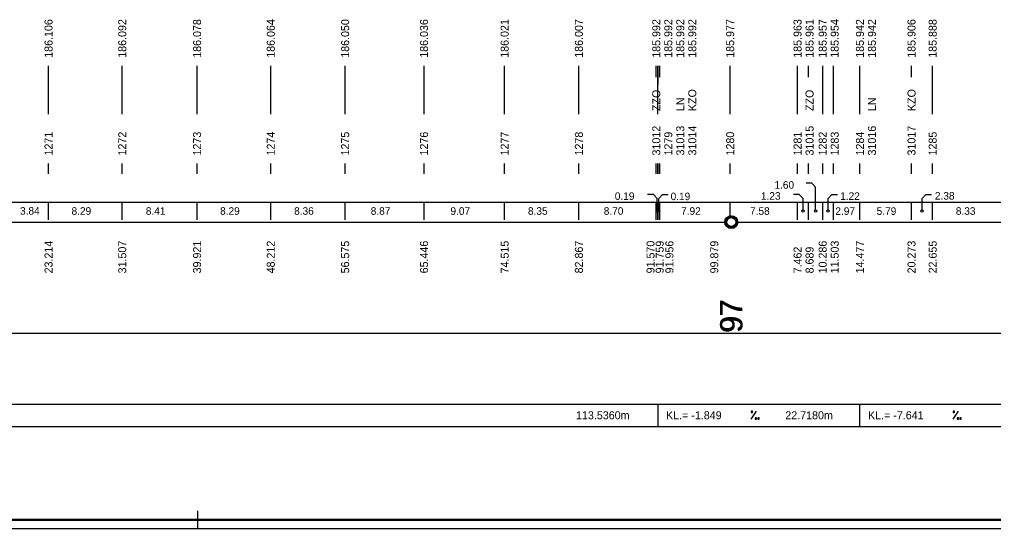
# Model space of a CAD drawing. Extents: x 0 to 10087, y -805 to 297.
# Drawn here: x 1219.9 to 1439, y 0 to 114.6 of the extents above; entities that cross this region are included whole.
import ezdxf

# ---------------------------------------------------------------- set-up
doc = ezdxf.new("R2010")
doc.units = 0
for name, color, linetype in [('CARKY_HODNOT', 7, 'Continuous'), ('KRIV1_CARA', 7, 'Continuous'), ('NIVELETA_CARA', 7, 'Continuous'), ('NIVELETA_TEXT', 7, 'Continuous'), ('RAM', 7, 'Continuous'), ('REZERVA', 7, 'Continuous'), ('STAN_CARA', 7, 'Continuous'), ('STAN_PAS', 7, 'Continuous'), ('STAN_TEXT', 7, 'Continuous'), ('TEXT', 7, 'Continuous'), ('TXT_C_BODU', 7, 'Continuous')]:
    doc.layers.add(name, color=color, linetype=linetype)

msp = doc.modelspace()

# ---------------------------------------------------------------- linework, layer by layer
at = {"layer": 'CARKY_HODNOT'}
for p, q in [((1226.43, 93.3), (1226.43, 104.2)), ((1243.01, 93.3), (1243.01, 104.2)), ((1259.84, 93.3), (1259.84, 104.2)), ((1276.42, 93.3), (1276.42, 104.2)), ((1293.15, 93.3), (1293.15, 104.2)), ((1310.89, 93.3), (1310.89, 104.2)), ((1329.03, 93.3), (1329.03, 104.2)), ((1345.73, 93.3), (1345.73, 104.2)), ((1363.14, 101.65), (1363.14, 104.2)), ((1363.52, 93.3), (1363.52, 104.2)), ((1363.53, 100), (1363.53, 104.2)), ((1363.91, 101.65), (1363.91, 104.2)), ((1379.76, 93.3), (1379.76, 104.2)), ((1394.92, 93.3), (1394.92, 104.2)), ((1397.38, 101.65), (1397.38, 104.2)), ((1400.57, 93.3), (1400.57, 104.2)), ((1403.01, 93.3), (1403.01, 104.2)), ((1408.95, 93.3), (1408.95, 104.2)), ((1408.96, 100), (1408.96, 104.2)), ((1420.55, 101.65), (1420.55, 104.2)), ((1425.31, 93.3), (1425.31, 104.2)), ((1226.43, 79.9), (1226.43, 82.2)), ((1243.01, 79.9), (1243.01, 82.2)), ((1259.84, 79.9), (1259.84, 82.2)), ((1276.42, 79.9), (1276.42, 82.2)), ((1293.15, 79.9), (1293.15, 82.2)), ((1310.89, 79.9), (1310.89, 82.2)), ((1329.03, 79.9), (1329.03, 82.2)), ((1345.73, 79.9), (1345.73, 82.2)), ((1363.14, 79.9), (1363.14, 82.2)), ((1363.52, 79.9), (1363.52, 82.2)), ((1363.53, 79.9), (1363.53, 82.2)), ((1363.91, 79.9), (1363.91, 82.2)), ((1379.76, 79.9), (1379.76, 82.2)), ((1394.92, 79.9), (1394.92, 82.2)), ((1397.38, 79.9), (1397.38, 82.2)), ((1400.57, 79.9), (1400.57, 82.2)), ((1403.01, 79.9), (1403.01, 82.2)), ((1408.95, 79.9), (1408.95, 82.2)), ((1408.96, 79.9), (1408.96, 82.2)), ((1420.55, 79.9), (1420.55, 82.2)), ((1425.31, 79.9), (1425.31, 82.2))]:
    msp.add_line(p, q, dxfattribs=at)
at = {"layer": 'KRIV1_CARA'}
msp.add_line((1094.43, 44), (1956.46, 44), dxfattribs=at)
at = {"layer": 'NIVELETA_CARA'}
for p, q in [((500, 28), (8321.33, 28)), ((1363.53, 23), (1363.53, 28)), ((1408.96, 23), (1408.96, 28)), ((500, 23), (8321.33, 23))]:
    msp.add_line(p, q, dxfattribs=at)
at = {"layer": 'NIVELETA_TEXT'}
for p, q in [((1384.48, 24.6), (1385.67, 26.4)), ((1384.48, 26.4), (1384.48, 26.1)), ((1384.78, 26.4), (1384.48, 26.4)), ((1384.48, 26.4), (1384.48, 26.39)), ((1384.78, 26.1), (1384.78, 26.4)), ((1429.91, 24.6), (1431.1, 26.4)), ((1429.91, 26.4), (1429.91, 26.1)), ((1429.92, 26.4), (1429.91, 26.39)), ((1430.21, 26.4), (1429.92, 26.4)), ((1430.21, 26.1), (1430.21, 26.4)), ((1384.48, 26.1), (1384.78, 26.1)), ((1385.39, 24.9), (1385.39, 24.6)), ((1385.68, 24.9), (1385.39, 24.9)), ((1385.39, 24.9), (1385.39, 24.89)), ((1385.39, 24.6), (1385.68, 24.6)), ((1385.68, 24.6), (1385.68, 24.9)), ((1386, 24.9), (1386, 24.6)), ((1386.01, 24.9), (1386, 24.89)), ((1386, 24.6), (1386.3, 24.6)), ((1386.3, 24.9), (1386.01, 24.9)), ((1386.3, 24.6), (1386.3, 24.9)), ((1429.91, 26.1), (1430.21, 26.1)), ((1430.82, 24.9), (1430.82, 24.6)), ((1430.83, 24.9), (1430.82, 24.89)), ((1430.82, 24.6), (1431.12, 24.6)), ((1431.12, 24.9), (1430.83, 24.9)), ((1431.12, 24.6), (1431.12, 24.9)), ((1431.44, 24.9), (1431.44, 24.6)), ((1431.73, 24.9), (1431.44, 24.9)), ((1431.44, 24.9), (1431.44, 24.89)), ((1431.44, 24.6), (1431.73, 24.6)), ((1431.73, 24.6), (1431.73, 24.9))]:
    msp.add_line(p, q, dxfattribs=at)
at = {"layer": 'RAM'}
for p, q in [((1260, 0), (1260, 4)), ((0, 0), (8636.33, 0)), ((2, 2.1), (8634.33, 2.1)), ((2, 2), (8634.33, 2)), ((2, 1.9), (8634.33, 1.9))]:
    msp.add_line(p, q, dxfattribs=at)
at = {"layer": 'REZERVA'}
for radius in [1.45, 1.4, 1.35, 1.3, 1.25, 1.2, 1.15, 1.1, 1.05, 1]:
    msp.add_circle((1380, 69), radius, dxfattribs=at)
at = {"layer": 'STAN_CARA'}
for p, q in [((1181, 69), (1378.5, 69)), ((1381.5, 69), (1579, 69))]:
    msp.add_line(p, q, dxfattribs=at)
at = {"layer": 'STAN_PAS'}
for p, q in [((1398.12, 77.75), (1396.85, 77.75)), ((1398.97, 76.9), (1398.12, 77.75)), ((1398.97, 71.75), (1398.97, 76.9)), ((1362.48, 75.2), (1361.2, 75.2)), ((1363.33, 74.35), (1362.48, 75.2)), ((1363.72, 74.35), (1364.57, 75.2)), ((1364.57, 75.2), (1365.84, 75.2)), ((1395.3, 75.2), (1394.03, 75.2)), ((1396.15, 74.35), (1395.3, 75.2)), ((1401.79, 74.35), (1402.64, 75.2)), ((1402.64, 75.2), (1403.91, 75.2)), ((1422.93, 74.35), (1423.78, 75.2)), ((1423.78, 75.2), (1425.05, 75.2)), ((300, 73.5), (8321.33, 73.5)), ((1226.43, 69.5), (1226.43, 73.5)), ((1243.01, 69.5), (1243.01, 73.5)), ((1259.84, 69.5), (1259.84, 73.5)), ((1276.42, 69.5), (1276.42, 73.5)), ((1293.15, 69.5), (1293.15, 73.5)), ((1310.89, 69.5), (1310.89, 73.5)), ((1329.03, 69.5), (1329.03, 73.5)), ((1345.73, 69.5), (1345.73, 73.5)), ((1363.14, 69.5), (1363.14, 73.5)), ((1363.33, 71.75), (1363.33, 74.35)), ((1363.52, 69.5), (1363.52, 73.5)), ((1363.53, 69.5), (1363.53, 73.5)), ((1363.72, 71.75), (1363.72, 74.35)), ((1363.91, 69.5), (1363.91, 73.5)), ((1379.76, 69.97), (1379.76, 73.5)), ((1394.92, 69.5), (1394.92, 73.5)), ((1396.15, 71.75), (1396.15, 74.35)), ((1397.38, 69.5), (1397.38, 73.5)), ((1400.57, 69.5), (1400.57, 73.5)), ((1401.79, 71.75), (1401.79, 74.35)), ((1403.01, 69.5), (1403.01, 73.5)), ((1408.95, 69.5), (1408.95, 73.5)), ((1408.96, 69.5), (1408.96, 73.5)), ((1420.55, 69.5), (1420.55, 73.5)), ((1422.93, 71.75), (1422.93, 74.35)), ((1425.31, 69.5), (1425.31, 73.5))]:
    msp.add_line(p, q, dxfattribs=at)
for centre in [(1363.33, 71.5), (1363.72, 71.5), (1396.15, 71.5), (1398.97, 71.5), (1401.79, 71.5), (1422.93, 71.5)]:
    msp.add_circle(centre, 0.25, dxfattribs=at)

# ---------------------------------------------------------------- texts
at = {"layer": 'NIVELETA_TEXT'}
for s, p in [('113.5360m', (1345.08, 24.6)), ('KL.= -1.849', (1365.33, 24.6)), ('22.7180m', (1392.16, 24.6)), ('KL.= -7.641', (1410.76, 24.6))]:
    msp.add_text(s, height=1.8, dxfattribs=at).set_placement(p)
at = {"layer": 'STAN_TEXT'}
for s, p in [('1.60', (1389.71, 76.53)), ('0.19', (1353.81, 74)), ('0.19', (1366.36, 73.95)), ('1.23', (1386.67, 74.04)), ('1.22', (1404.51, 74.01)), ('2.38', (1425.81, 74.07)), ('3.84', (1220.02, 70.68)), ('8.29', (1231.6, 70.65)), ('8.41', (1248.31, 70.65)), ('8.29', (1265.02, 70.65)), ('8.36', (1281.67, 70.65)), ('8.87', (1298.9, 70.65)), ('9.07', (1316.84, 70.65)), ('8.35', (1334.27, 70.65)), ('8.70', (1351.32, 70.65)), ('7.92', (1368.72, 70.65)), ('7.58', (1384.22, 70.65)), ('2.97', (1403.42, 70.63)), ('5.79', (1412.71, 70.63)), ('8.33', (1430.52, 70.65))]:
    msp.add_text(s, height=1.7, dxfattribs=at).set_placement(p)
for s, height, p in [('23.214', 1.8, (1227.33, 57.45)), ('31.507', 1.8, (1243.91, 57.45)), ('39.921', 1.8, (1260.74, 57.45)), ('48.212', 1.8, (1277.32, 57.45)), ('56.575', 1.8, (1294.05, 57.45)), ('65.446', 1.8, (1311.79, 57.45)), ('74.515', 1.8, (1329.93, 57.45)), ('82.867', 1.8, (1346.63, 57.45)), ('91.570', 1.8, (1362.74, 57.45)), ('91.759', 1.8, (1364.8, 57.45)), ('91.956', 1.8, (1366.99, 57.45)), ('99.879', 1.8, (1377.08, 57.45)), ('10.286', 1.8, (1401.47, 57.45)), ('11.503', 1.8, (1404.17, 57.45)), ('14.477', 1.8, (1409.85, 57.45)), ('20.273', 1.8, (1421.45, 57.45)), ('22.655', 1.8, (1426.21, 57.45)), ('7.462', 1.8, (1395.82, 57.45)), ('8.689', 1.8, (1398.52, 57.45)), ('    97', 5, (1382.5, 36.8)), ('    97', 5, (1382.5, 36.7)), ('    97', 5, (1382.5, 36.6))]:
    msp.add_text(s, height=height, rotation=90, dxfattribs=at).set_placement(p)
at = {"layer": 'TEXT'}
for s, p in [('186.106', (1227.33, 106)), ('186.092', (1243.91, 106)), ('186.078', (1260.74, 106)), ('186.064', (1277.32, 106)), ('186.050', (1294.05, 106)), ('186.036', (1311.79, 106)), ('186.021', (1329.93, 106)), ('186.007', (1346.63, 106)), ('185.992', (1364.04, 106)), ('185.992', (1366.74, 106)), ('185.992', (1369.44, 106)), ('185.992', (1372.14, 106)), ('185.977', (1380.66, 106)), ('185.963', (1395.82, 106)), ('185.961', (1398.52, 106)), ('185.957', (1401.47, 106)), ('185.954', (1404.17, 106)), ('185.942', (1409.85, 106)), ('185.942', (1412.55, 106)), ('185.906', (1421.45, 106)), ('185.888', (1426.21, 106)), ('ZZO', (1364.04, 94)), ('KZO', (1372.14, 94)), ('ZZO', (1398.52, 94)), ('KZO', (1421.45, 94)), ('LN', (1369.44, 94)), ('LN', (1412.55, 94))]:
    msp.add_text(s, height=1.8, rotation=90, dxfattribs=at).set_placement(p)
at = {"layer": 'TXT_C_BODU'}
for s, p in [('31012', (1364.04, 84)), ('31013', (1369.44, 84)), ('31014', (1372.14, 84)), ('31015', (1398.52, 84)), ('31016', (1412.55, 84)), ('31017', (1421.45, 84)), ('1271', (1227.33, 84)), ('1272', (1243.91, 84)), ('1273', (1260.74, 84)), ('1274', (1277.32, 84)), ('1275', (1294.05, 84)), ('1276', (1311.79, 84)), ('1277', (1329.93, 84)), ('1278', (1346.63, 84)), ('1279', (1366.74, 84)), ('1280', (1380.66, 84)), ('1281', (1395.82, 84)), ('1282', (1401.47, 84)), ('1283', (1404.17, 84)), ('1284', (1409.85, 84)), ('1285', (1426.21, 84))]:
    msp.add_text(s, height=1.8, rotation=90, dxfattribs=at).set_placement(p)

doc.saveas('drawing.dxf')
